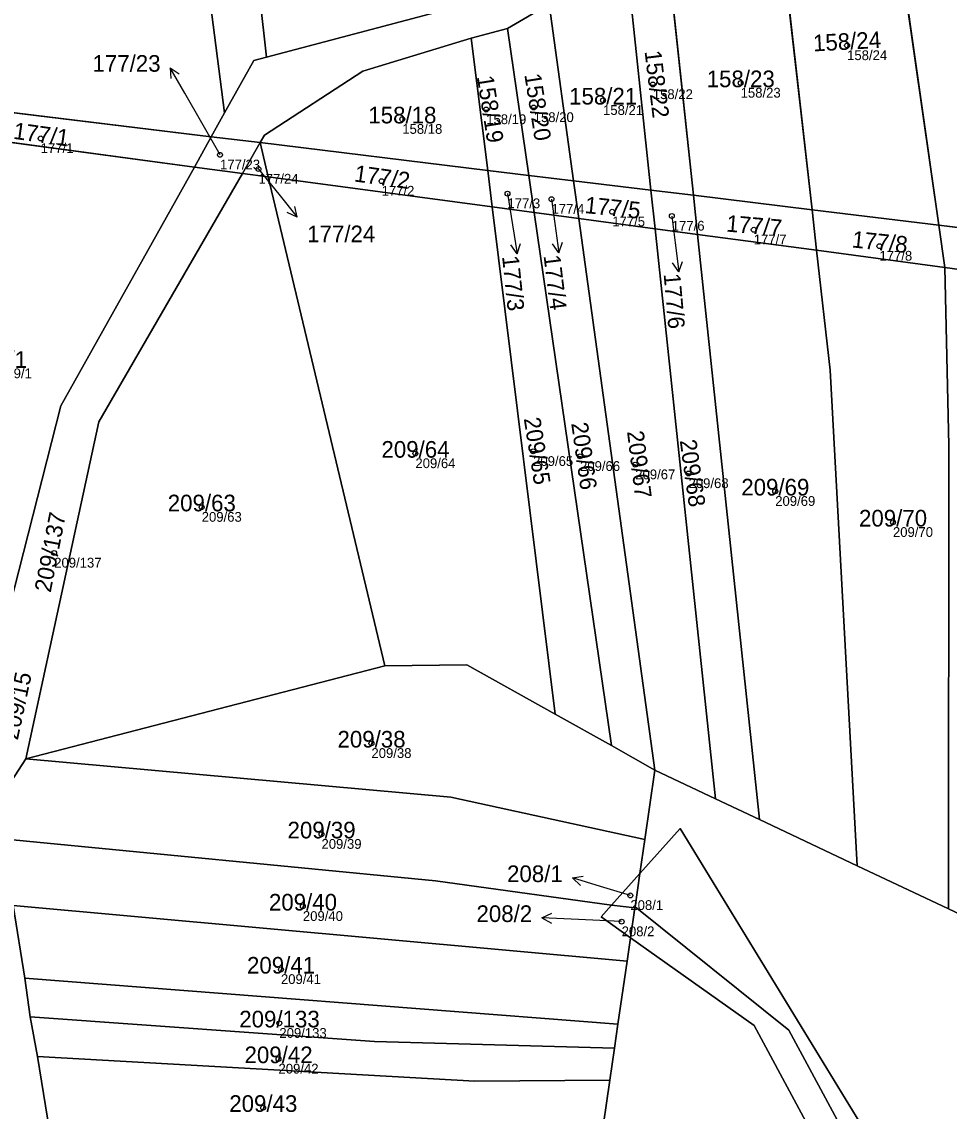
# Model space of a CAD drawing. Extents: x -603967 to -594699, y -1179315 to -1165625.
# Drawn here: x -597712.8 to -597618.1, y -1172851 to -1172739.7 of the extents above; entities that cross this region are included whole.
import ezdxf

# ---------------------------------------------------------------- set-up
doc = ezdxf.new("R2010")
doc.units = 0
for name, color, linetype in [('Definiční body', 7, 'Continuous'), ('Hranice parcel', 7, 'Continuous'), ('Parcelní čísla', 7, 'Continuous'), ('Polygon parcely', 7, 'Continuous'), ('Pop  PČ popisy', 7, 'Continuous')]:
    doc.layers.add(name, color=color, linetype=linetype)

msp = doc.modelspace()

# ---------------------------------------------------------------- linework, layer by layer
at = {"layer": 'Definiční body'}
for centre in [(-597628.52, -1172742.13994), (-597648.36, -1172746.11994), (-597639.39, -1172745.96994), (-597660.52, -1172748.46994), (-597653.44, -1172747.73994), (-597673.94, -1172749.66994), (-597665.37, -1172748.67994), (-597710.86, -1172751.62994), (-597692.55, -1172753.30994), (-597688.62, -1172754.75994), (-597676.05, -1172755.98994), (-597663.2, -1172757.26994), (-597658.7, -1172757.82994), (-597652.5, -1172759.11994), (-597646.42, -1172759.55994), (-597638.05, -1172760.95994), (-597625.22, -1172762.62994), (-597672.6, -1172783.81994), (-597660.58, -1172783.59994), (-597655.79, -1172784.10994), (-597650.15, -1172784.95994), (-597644.71, -1172785.85994), (-597635.86, -1172787.67994), (-597694.42, -1172789.29994), (-597623.84, -1172790.84994), (-597709.48, -1172793.97994), (-597677.09, -1172813.42994), (-597682.19, -1172822.70994), (-597650.65, -1172828.95994), (-597684.09, -1172830.07994), (-597651.54, -1172831.63994), (-597686.33, -1172836.51994), (-597686.49, -1172842.01994), (-597686.58, -1172845.66994), (-597688.14, -1172850.64994)]:
    msp.add_circle(centre, 0.25, dxfattribs=at)
at = {"layer": 'Hranice parcel'}
for p, q in [((-597692.08, -1172749.02), (-597706.16, -1172639.79)), ((-597619.16, -1172760.5), (-597625.15, -1172718.4)), ((-597632.1, -1172758.92), (-597635.98, -1172724.66)), ((-597644.22, -1172757.44), (-597647.03, -1172731.05)), ((-597648.55, -1172756.92), (-597651.05, -1172733.37)), ((-597687.82, -1172743.33), (-597667.6, -1172737.98)), ((-597658.94, -1172737.93), (-597663.2, -1172740.39)), ((-597656.45, -1172755.96), (-597658.94, -1172737.93)), ((-597663.2, -1172740.39), (-597666.89, -1172741.39)), ((-597661.03, -1172755.4), (-597663.2, -1172740.39)), ((-597665.21, -1172754.89), (-597666.89, -1172741.39)), ((-597728.58, -1172747.18), (-597693.44, -1172751.45)), ((-597693.44, -1172751.45), (-597692.08, -1172749.02)), ((-597695.17, -1172754.55), (-597724.29, -1172750.65)), ((-597695.17, -1172754.55), (-597693.44, -1172751.45)), ((-597693.44, -1172751.45), (-597688.46, -1172752.06)), ((-597690.27, -1172755.2), (-597688.46, -1172752.06)), ((-597688.46, -1172752.06), (-597687.62, -1172755.56)), ((-597688.46, -1172752.06), (-597665.21, -1172754.89)), ((-597695.17, -1172754.55), (-597690.27, -1172755.2)), ((-597664.75, -1172758.63), (-597665.21, -1172754.89)), ((-597665.21, -1172754.89), (-597661.03, -1172755.4)), ((-597690.27, -1172755.2), (-597687.62, -1172755.56)), ((-597675.71, -1172805.5), (-597687.62, -1172755.56)), ((-597687.62, -1172755.56), (-597664.75, -1172758.63)), ((-597660.48, -1172759.2), (-597661.03, -1172755.4)), ((-597661.03, -1172755.4), (-597656.45, -1172755.96)), ((-597655.92, -1172759.81), (-597656.45, -1172755.96)), ((-597656.45, -1172755.96), (-597648.55, -1172756.92)), ((-597648.13, -1172760.85), (-597648.55, -1172756.92)), ((-597648.55, -1172756.92), (-597644.22, -1172757.44)), ((-597643.8, -1172761.43), (-597644.22, -1172757.44)), ((-597644.22, -1172757.44), (-597632.1, -1172758.92)), ((-597658.32, -1172810.45), (-597664.75, -1172758.63)), ((-597664.75, -1172758.63), (-597660.48, -1172759.2)), ((-597652.59, -1172813.66), (-597660.48, -1172759.2)), ((-597660.48, -1172759.2), (-597655.92, -1172759.81)), ((-597631.63, -1172763.06), (-597632.1, -1172758.92)), ((-597632.1, -1172758.92), (-597619.16, -1172760.5)), ((-597648.14, -1172816.15), (-597655.92, -1172759.81)), ((-597655.92, -1172759.81), (-597648.13, -1172760.85)), ((-597618.55, -1172764.82), (-597619.16, -1172760.5)), ((-597619.16, -1172760.5), (-597611.6, -1172761.42)), ((-597648.13, -1172760.85), (-597643.8, -1172761.43)), ((-597641.95, -1172819.08), (-597648.13, -1172760.85)), ((-597643.8, -1172761.43), (-597631.63, -1172763.06)), ((-597637.45, -1172821.21), (-597643.8, -1172761.43)), ((-597631.63, -1172763.06), (-597618.55, -1172764.82)), ((-597618.55, -1172764.82), (-597611.03, -1172765.83)), ((-597675.71, -1172805.5), (-597712.38, -1172815.02)), ((-597652.59, -1172813.66), (-597658.32, -1172810.45)), ((-597648.14, -1172816.15), (-597652.59, -1172813.66)), ((-597649.18, -1172823.26), (-597648.14, -1172816.15)), ((-597641.95, -1172819.08), (-597648.14, -1172816.15)), ((-597637.45, -1172821.21), (-597641.95, -1172819.08)), ((-597627.48, -1172825.93), (-597637.45, -1172821.21)), ((-597649.68, -1172826.73), (-597649.18, -1172823.26)), ((-597618.17, -1172830.33), (-597627.48, -1172825.93)), ((-597649.68, -1172826.73), (-597652.57, -1172829.97)), ((-597650.17, -1172830.11), (-597649.68, -1172826.73)), ((-597713.66, -1172830), (-597650.98, -1172835.68)), ((-597713.66, -1172830), (-597712.47, -1172837.43)), ((-597652.57, -1172829.97), (-597650.19, -1172830.23)), ((-597650.63, -1172833.28), (-597650.19, -1172830.23)), ((-597650.19, -1172830.23), (-597650.17, -1172830.11)), ((-597611.38, -1172833.54), (-597618.17, -1172830.33)), ((-597650.98, -1172835.68), (-597650.63, -1172833.28)), ((-597651.92, -1172842.12), (-597650.98, -1172835.68)), ((-597712.47, -1172837.43), (-597651.92, -1172842.12)), ((-597712.47, -1172837.43), (-597711.95, -1172841.37)), ((-597711.95, -1172841.37), (-597711.19, -1172845.4)), ((-597651.92, -1172842.12), (-597652.27, -1172844.56)), ((-597652.75, -1172847.85), (-597652.27, -1172844.56)), ((-597711.19, -1172845.4), (-597709.97, -1172852.98)), ((-597653.74, -1172854.63), (-597652.75, -1172847.85))]:
    msp.add_line(p, q, dxfattribs=at)
for points in [[(-597687.82, -1172743.33), (-597699.31, -1172640.27), (-597700.22, -1172626.03)], [(-597666.89, -1172741.39), (-597677.96, -1172744.77), (-597688.01, -1172751.29), (-597688.46, -1172752.06)], [(-597692.08, -1172749.02), (-597689.09, -1172743.67), (-597687.82, -1172743.33)], [(-597717.86, -1172814.38), (-597708.8, -1172778.96), (-597695.17, -1172754.55)], [(-597690.27, -1172755.2), (-597704.91, -1172780.58), (-597712.38, -1172815.02)], [(-597627.48, -1172825.93), (-597630.24, -1172775.29), (-597631.63, -1172763.06)], [(-597618.17, -1172830.33), (-597618.13, -1172782.99), (-597618.55, -1172764.82)], [(-597658.32, -1172810.45), (-597667.35, -1172805.4), (-597675.71, -1172805.5)], [(-597712.38, -1172815.02), (-597715.35, -1172819.54), (-597714.76, -1172823.18)], [(-597712.38, -1172815.02), (-597668.98, -1172818.91), (-597649.18, -1172823.26)], [(-597600.57, -1172901.34), (-597605.51, -1172887.71), (-597645.57, -1172822.13), (-597649.68, -1172826.73)], [(-597714.76, -1172823.18), (-597670.54, -1172827.48), (-597652.57, -1172829.97)], [(-597652.57, -1172829.97), (-597653.62, -1172831.15), (-597650.63, -1172833.28)], [(-597650.17, -1172830.11), (-597634.48, -1172842.73), (-597611.3, -1172885.74), (-597600.57, -1172901.34)], [(-597650.63, -1172833.28), (-597638.01, -1172842.26), (-597609.7, -1172894.89)], [(-597652.27, -1172844.56), (-597676.79, -1172843.9), (-597711.95, -1172841.37)], [(-597711.19, -1172845.4), (-597666.52, -1172847.95), (-597652.75, -1172847.85)]]:
    msp.add_lwpolyline(points, dxfattribs=at)
at = {"layer": 'Polygon parcely'}
for points in [[(-597699.31, -1172640.27), (-597700.22, -1172626.03), (-597706.47, -1172623.41), (-597706.16, -1172639.79), (-597692.08, -1172749.02), (-597689.09, -1172743.67), (-597687.82, -1172743.33)], [(-597680.14, -1172634.46), (-597700.22, -1172626.03), (-597699.31, -1172640.27), (-597687.82, -1172743.33), (-597667.6, -1172737.98), (-597675.81, -1172668.64)], [(-597693.44, -1172751.45), (-597692.08, -1172749.02), (-597706.16, -1172639.79), (-597714.23, -1172639.54), (-597728.58, -1172747.18)], [(-597617.67, -1172714.08), (-597625.15, -1172718.4), (-597619.16, -1172760.5), (-597611.6, -1172761.42)], [(-597625.15, -1172718.4), (-597635.98, -1172724.66), (-597632.1, -1172758.92), (-597619.16, -1172760.5)], [(-597635.98, -1172724.66), (-597647.03, -1172731.05), (-597644.22, -1172757.44), (-597632.1, -1172758.92)], [(-597644.22, -1172757.44), (-597647.03, -1172731.05), (-597651.05, -1172733.37), (-597648.55, -1172756.92)], [(-597658.94, -1172737.93), (-597656.45, -1172755.96), (-597648.55, -1172756.92), (-597651.05, -1172733.37)], [(-597656.45, -1172755.96), (-597658.94, -1172737.93), (-597663.2, -1172740.39), (-597661.03, -1172755.4)], [(-597665.21, -1172754.89), (-597661.03, -1172755.4), (-597663.2, -1172740.39), (-597666.89, -1172741.39)], [(-597688.46, -1172752.06), (-597665.21, -1172754.89), (-597666.89, -1172741.39), (-597677.96, -1172744.77), (-597688.01, -1172751.29)], [(-597695.17, -1172754.55), (-597693.44, -1172751.45), (-597728.58, -1172747.18), (-597728.95, -1172750.04), (-597724.29, -1172750.65)], [(-597723.38, -1172803.75), (-597725.2, -1172814.05), (-597717.86, -1172814.38), (-597708.8, -1172778.96), (-597695.17, -1172754.55), (-597724.29, -1172750.65), (-597720.82, -1172757.34), (-597723.27, -1172772.69), (-597726.81, -1172783.33), (-597720.69, -1172788.92), (-597721.87, -1172794.94)], [(-597690.27, -1172755.2), (-597688.46, -1172752.06), (-597693.44, -1172751.45), (-597695.17, -1172754.55)], [(-597687.62, -1172755.56), (-597688.46, -1172752.06), (-597690.27, -1172755.2)], [(-597664.75, -1172758.63), (-597665.21, -1172754.89), (-597688.46, -1172752.06), (-597687.62, -1172755.56)], [(-597660.48, -1172759.2), (-597661.03, -1172755.4), (-597665.21, -1172754.89), (-597664.75, -1172758.63)], [(-597675.71, -1172805.5), (-597687.62, -1172755.56), (-597690.27, -1172755.2), (-597704.91, -1172780.58), (-597712.38, -1172815.02)], [(-597658.32, -1172810.45), (-597664.75, -1172758.63), (-597687.62, -1172755.56), (-597675.71, -1172805.5), (-597667.35, -1172805.4)], [(-597655.92, -1172759.81), (-597656.45, -1172755.96), (-597661.03, -1172755.4), (-597660.48, -1172759.2)], [(-597648.13, -1172760.85), (-597648.55, -1172756.92), (-597656.45, -1172755.96), (-597655.92, -1172759.81)], [(-597648.13, -1172760.85), (-597643.8, -1172761.43), (-597644.22, -1172757.44), (-597648.55, -1172756.92)], [(-597631.63, -1172763.06), (-597632.1, -1172758.92), (-597644.22, -1172757.44), (-597643.8, -1172761.43)], [(-597652.59, -1172813.66), (-597660.48, -1172759.2), (-597664.75, -1172758.63), (-597658.32, -1172810.45)], [(-597648.14, -1172816.15), (-597655.92, -1172759.81), (-597660.48, -1172759.2), (-597652.59, -1172813.66)], [(-597618.55, -1172764.82), (-597619.16, -1172760.5), (-597632.1, -1172758.92), (-597631.63, -1172763.06)], [(-597641.95, -1172819.08), (-597648.13, -1172760.85), (-597655.92, -1172759.81), (-597648.14, -1172816.15)], [(-597611.03, -1172765.83), (-597611.6, -1172761.42), (-597619.16, -1172760.5), (-597618.55, -1172764.82)], [(-597637.45, -1172821.21), (-597643.8, -1172761.43), (-597648.13, -1172760.85), (-597641.95, -1172819.08)], [(-597630.24, -1172775.29), (-597631.63, -1172763.06), (-597643.8, -1172761.43), (-597637.45, -1172821.21), (-597627.48, -1172825.93)], [(-597618.17, -1172830.33), (-597618.13, -1172782.99), (-597618.55, -1172764.82), (-597631.63, -1172763.06), (-597630.24, -1172775.29), (-597627.48, -1172825.93)], [(-597611.38, -1172833.54), (-597610.76, -1172769.39), (-597611.03, -1172765.83), (-597618.55, -1172764.82), (-597618.13, -1172782.99), (-597618.17, -1172830.33)], [(-597649.18, -1172823.26), (-597648.14, -1172816.15), (-597652.59, -1172813.66), (-597658.32, -1172810.45), (-597667.35, -1172805.4), (-597675.71, -1172805.5), (-597712.38, -1172815.02), (-597668.98, -1172818.91)], [(-597714.76, -1172823.18), (-597670.54, -1172827.48), (-597652.57, -1172829.97), (-597649.68, -1172826.73), (-597649.18, -1172823.26), (-597668.98, -1172818.91), (-597712.38, -1172815.02), (-597715.35, -1172819.54)], [(-597637.45, -1172821.21), (-597641.95, -1172819.08), (-597648.14, -1172816.15), (-597649.18, -1172823.26), (-597649.68, -1172826.73), (-597645.57, -1172822.13), (-597605.51, -1172887.71), (-597600.57, -1172901.34), (-597588.14, -1172905.22), (-597574.38, -1172905.89), (-597557.05, -1172892.39), (-597551.96, -1172882.86), (-597556.53, -1172870.87), (-597557.14, -1172859.11), (-597565.41, -1172855.3), (-597577.14, -1172849.75), (-597586.41, -1172845.36), (-597591.11, -1172843.13), (-597598.88, -1172839.45), (-597607.36, -1172835.44), (-597611.38, -1172833.54), (-597618.17, -1172830.33), (-597627.48, -1172825.93)], [(-597645.57, -1172822.13), (-597649.68, -1172826.73), (-597650.17, -1172830.11), (-597634.48, -1172842.73), (-597611.3, -1172885.74), (-597600.57, -1172901.34), (-597605.51, -1172887.71)], [(-597650.98, -1172835.68), (-597650.63, -1172833.28), (-597653.62, -1172831.15), (-597652.57, -1172829.97), (-597670.54, -1172827.48), (-597714.76, -1172823.18), (-597713.66, -1172830)], [(-597649.68, -1172826.73), (-597652.57, -1172829.97), (-597650.19, -1172830.23), (-597650.17, -1172830.11)], [(-597712.47, -1172837.43), (-597651.92, -1172842.12), (-597650.98, -1172835.68), (-597713.66, -1172830)], [(-597653.62, -1172831.15), (-597650.63, -1172833.28), (-597650.19, -1172830.23), (-597652.57, -1172829.97)], [(-597650.63, -1172833.28), (-597638.01, -1172842.26), (-597609.7, -1172894.89), (-597605.03, -1172901.12), (-597578.6, -1172919.68), (-597571.27, -1172916.99), (-597565.86, -1172909.04), (-597583.31, -1172908.26), (-597588.14, -1172905.22), (-597600.57, -1172901.34), (-597611.3, -1172885.74), (-597634.48, -1172842.73), (-597650.17, -1172830.11), (-597650.19, -1172830.23)], [(-597634.82, -1172941.98), (-597599.63, -1172927.39), (-597609.7, -1172894.89), (-597638.01, -1172842.26), (-597650.63, -1172833.28), (-597650.98, -1172835.68), (-597651.92, -1172842.12), (-597652.27, -1172844.56), (-597652.75, -1172847.85), (-597653.74, -1172854.63), (-597655.06, -1172863.69), (-597656.63, -1172874.7), (-597658.05, -1172886.36), (-597659.6, -1172899.14), (-597661.01, -1172910.7), (-597662.27, -1172921.05), (-597662.44, -1172931.04), (-597662.54, -1172938.91), (-597662.54, -1172947.84), (-597662.5, -1172951.67)], [(-597712.47, -1172837.43), (-597711.95, -1172841.37), (-597676.79, -1172843.9), (-597652.27, -1172844.56), (-597651.92, -1172842.12)], [(-597666.52, -1172847.95), (-597652.75, -1172847.85), (-597652.27, -1172844.56), (-597676.79, -1172843.9), (-597711.95, -1172841.37), (-597711.19, -1172845.4)], [(-597652.75, -1172847.85), (-597666.52, -1172847.95), (-597711.19, -1172845.4), (-597709.97, -1172852.98), (-597673.09, -1172854.76), (-597653.74, -1172854.63)]]:
    msp.add_lwpolyline(points, close=True, dxfattribs=at)
for points in [[(-597667.6, -1172737.98), (-597687.82, -1172743.33), (-597689.09, -1172743.67), (-597692.08, -1172749.02), (-597693.44, -1172751.45), (-597688.46, -1172752.06), (-597688.01, -1172751.29), (-597677.96, -1172744.77), (-597666.89, -1172741.39), (-597663.2, -1172740.39), (-597658.94, -1172737.93)], [(-597715.35, -1172819.54), (-597712.38, -1172815.02), (-597704.91, -1172780.58), (-597690.27, -1172755.2), (-597695.17, -1172754.55), (-597708.8, -1172778.96), (-597717.86, -1172814.38)], [(-597709.97, -1172852.98), (-597711.19, -1172845.4), (-597711.95, -1172841.37), (-597712.47, -1172837.43), (-597713.66, -1172830)]]:
    msp.add_lwpolyline(points, dxfattribs=at)
at = {"layer": 'Pop  PČ popisy'}
for p, q in [((-597696.15, -1172747), (-597697.65, -1172744.401)), ((-597697.65, -1172744.401), (-597696.716, -1172745.018)), ((-597697.65, -1172744.401), (-597697.583, -1172745.519)), ((-597692.55, -1172753.31), (-597696.15, -1172747)), ((-597688.62, -1172754.76), (-597686.55, -1172757.33)), ((-597686.55, -1172757.33), (-597684.661, -1172759.662)), ((-597663.2, -1172757.27), (-597662.68, -1172760.45)), ((-597658.7, -1172757.83), (-597658.37, -1172760.33)), ((-597684.661, -1172759.662), (-597685.681, -1172759.199)), ((-597684.661, -1172759.662), (-597684.903, -1172758.569)), ((-597662.68, -1172760.45), (-597662.211, -1172763.414)), ((-597658.37, -1172760.33), (-597657.952, -1172763.302)), ((-597646.42, -1172759.56), (-597646.08, -1172762.28)), ((-597662.211, -1172763.414), (-597662.862, -1172762.503)), ((-597662.211, -1172763.414), (-597661.873, -1172762.347)), ((-597657.952, -1172763.302), (-597658.588, -1172762.38)), ((-597657.952, -1172763.302), (-597657.596, -1172762.24)), ((-597646.08, -1172762.28), (-597645.714, -1172765.259)), ((-597645.714, -1172765.259), (-597646.333, -1172764.326)), ((-597645.714, -1172765.259), (-597645.339, -1172764.204)), ((-597656.57, -1172827.163), (-597655.466, -1172826.977)), ((-597653.7, -1172828.04), (-597656.57, -1172827.163)), ((-597656.57, -1172827.163), (-597655.759, -1172827.934)), ((-597650.65, -1172828.96), (-597653.7, -1172828.04)), ((-597659.687, -1172831.233), (-597658.661, -1172830.785)), ((-597656.69, -1172831.39), (-597659.687, -1172831.233)), ((-597659.687, -1172831.233), (-597658.713, -1172831.785)), ((-597651.54, -1172831.64), (-597656.69, -1172831.39))]:
    msp.add_line(p, q, dxfattribs=at)

# ---------------------------------------------------------------- texts
at = {"layer": 'Definiční body'}
for s, p in [('158/24', (-597628.52, -1172743.629)), ('158/22', (-597648.36, -1172747.609)), ('158/23', (-597639.39, -1172747.459)), ('158/21', (-597653.44, -1172749.229)), ('158/19', (-597665.37, -1172750.169)), ('158/20', (-597660.52, -1172749.959)), ('158/18', (-597673.94, -1172751.159)), ('177/1', (-597710.86, -1172753.119)), ('177/23', (-597692.55, -1172754.799)), ('177/24', (-597688.62, -1172756.249)), ('177/2', (-597676.05, -1172757.479)), ('177/3', (-597663.2, -1172758.759)), ('177/4', (-597658.7, -1172759.319)), ('177/5', (-597652.5, -1172760.609)), ('177/6', (-597646.42, -1172761.049)), ('177/7', (-597638.05, -1172762.449)), ('177/8', (-597625.22, -1172764.119)), ('209/1', (-597715.11, -1172776.129)), ('209/64', (-597672.6, -1172785.309)), ('209/65', (-597660.58, -1172785.089)), ('209/66', (-597655.79, -1172785.599)), ('209/67', (-597650.15, -1172786.449)), ('209/68', (-597644.71, -1172787.349)), ('209/69', (-597635.86, -1172789.169)), ('209/63', (-597694.42, -1172790.789)), ('209/70', (-597623.84, -1172792.339)), ('209/137', (-597709.48, -1172795.469)), ('209/38', (-597677.09, -1172814.919)), ('209/39', (-597682.19, -1172824.199)), ('208/1', (-597650.65, -1172830.449)), ('209/40', (-597684.09, -1172831.569)), ('208/2', (-597651.54, -1172833.129)), ('209/41', (-597686.33, -1172838.009)), ('209/133', (-597686.49, -1172843.509)), ('209/42', (-597686.58, -1172847.159))]:
    msp.add_text(s, height=0.999996, dxfattribs=at).set_placement(p)
at = {"layer": 'Parcelní čísla'}
for s, rotation, p in [('158/24', 3, (-597631.959, -1172742.745)), ('158/22', 277, (-597649.204, -1172742.731)), ('158/19', 279, (-597666.332, -1172745.322)), ('158/20', 279, (-597661.482, -1172745.112)), ('177/1', 351.9999972, (-597713.727, -1172751.656)), ('177/2', 351.9999972, (-597678.917, -1172756.016)), ('177/5', 354, (-597655.364, -1172759.246)), ('177/7', 355, (-597640.912, -1172761.136)), ('177/8', 354, (-597628.084, -1172762.756)), ('177/3', 275.9999972, (-597663.751, -1172763.678)), ('177/4', 277, (-597659.516, -1172763.612)), ('177/6', 275, (-597647.255, -1172765.483)), ('209/65', 279, (-597661.542, -1172780.242)), ('209/66', 278, (-597656.693, -1172780.736)), ('209/67', 277, (-597650.994, -1172781.571)), ('209/68', 278, (-597645.613, -1172782.486)), ('209/137', 79, (-597709.844, -1172798.082)), ('209/15', 78, (-597713.204, -1172813.158))]:
    msp.add_text(s, height=1.699998, rotation=rotation, dxfattribs=at).set_placement(p)
for s, p in [('177/23', (-597705.572, -1172744.815)), ('158/23', (-597642.856, -1172746.395)), ('158/21', (-597656.906, -1172748.165)), ('158/18', (-597677.406, -1172750.095)), ('177/24', (-597683.65, -1172762.235)), ('209/1', (-597717.946, -1172775.065)), ('209/64', (-597676.066, -1172784.245)), ('209/69', (-597639.326, -1172788.105)), ('209/63', (-597697.886, -1172789.725)), ('209/70', (-597627.306, -1172791.275)), ('209/38', (-597680.556, -1172813.855)), ('209/39', (-597685.656, -1172823.135)), ('208/1', (-597663.242, -1172827.595)), ('209/40', (-597687.556, -1172830.505)), ('208/2', (-597666.362, -1172831.675)), ('209/41', (-597689.796, -1172836.945)), ('209/133', (-597690.586, -1172842.445)), ('209/42', (-597690.046, -1172846.095)), ('209/43', (-597691.606, -1172851.075))]:
    msp.add_text(s, height=1.699998, dxfattribs=at).set_placement(p)

doc.saveas('drawing.dxf')
